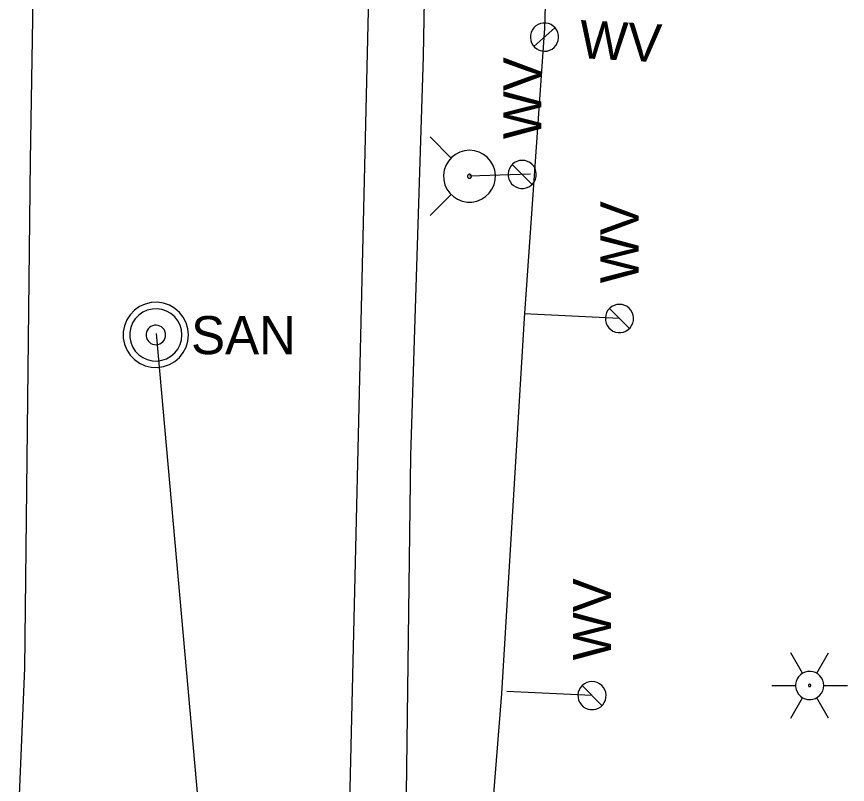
# Model space of a CAD drawing. Extents: x 596028 to 606371, y 330010 to 403088.
# Drawn here: x 605014.5 to 605098.4, y 333402 to 333479.6 of the extents above; entities that cross this region are included whole.
import ezdxf

# ---------------------------------------------------------------- set-up
doc = ezdxf.new("R2010")
doc.units = 0
for name, color, linetype in [('E_LTG', 7, 'Continuous'), ('E_LTG_CID', 7, 'Continuous'), ('E_UTL_G_UG', 7, 'Continuous'), ('E_UTL_SAN_MH', 7, 'Continuous'), ('E_UTL_SAN_UG', 7, 'Continuous'), ('E_UTL_TV_UG', 7, 'Continuous'), ('E_UTL_W', 7, 'Continuous'), ('E_UTL_W_UG', 7, 'Continuous'), ('E_UTL_WHydrant', 7, 'Continuous')]:
    doc.layers.add(name, color=color, linetype=linetype)

msp = doc.modelspace()

# ---------------------------------------------------------------- linework, layer by layer
at = {"layer": 'E_LTG'}
for points in [[(605093.871, 333413.248), (605092.68, 333415.311)], [(605095.299, 333413.248), (605096.49, 333415.311)], [(605096.014, 333412.011), (605095.988, 333412.281), (605095.912, 333412.542), (605095.787, 333412.784), (605095.619, 333412.997), (605095.414, 333413.175), (605095.179, 333413.311), (605094.922, 333413.4), (605094.653, 333413.438), (605094.382, 333413.425), (605094.118, 333413.361), (605093.871, 333413.249), (605093.649, 333413.091), (605093.462, 333412.894), (605093.315, 333412.666), (605093.214, 333412.414), (605093.162, 333412.147), (605093.162, 333411.875), (605093.214, 333411.608), (605093.315, 333411.356), (605093.462, 333411.128), (605093.649, 333410.931), (605093.871, 333410.773), (605094.118, 333410.661), (605094.382, 333410.597), (605094.653, 333410.584), (605094.922, 333410.622), (605095.179, 333410.711), (605095.414, 333410.847), (605095.619, 333411.025), (605095.787, 333411.238), (605095.912, 333411.48), (605095.988, 333411.741), (605096.014, 333412.011)], [(605096.014, 333412.011), (605095.988, 333412.281), (605095.912, 333412.542), (605095.787, 333412.784), (605095.619, 333412.997), (605095.414, 333413.175), (605095.179, 333413.311), (605094.922, 333413.4), (605094.653, 333413.438), (605094.382, 333413.425), (605094.118, 333413.361), (605093.871, 333413.249), (605093.649, 333413.091), (605093.462, 333412.894), (605093.315, 333412.666), (605093.214, 333412.414), (605093.162, 333412.147), (605093.162, 333411.875), (605093.214, 333411.608), (605093.315, 333411.356), (605093.462, 333411.128), (605093.649, 333410.931), (605093.871, 333410.773), (605094.118, 333410.661), (605094.382, 333410.597), (605094.653, 333410.584), (605094.922, 333410.622), (605095.179, 333410.711), (605095.414, 333410.847), (605095.619, 333411.025), (605095.787, 333411.238), (605095.912, 333411.48), (605095.988, 333411.741), (605096.014, 333412.011)], [(605096.014, 333412.011), (605095.988, 333412.281), (605095.912, 333412.542), (605095.787, 333412.784), (605095.619, 333412.997), (605095.414, 333413.175), (605095.179, 333413.311), (605094.922, 333413.4), (605094.653, 333413.438), (605094.382, 333413.425), (605094.118, 333413.361), (605093.871, 333413.249), (605093.649, 333413.091), (605093.462, 333412.894), (605093.315, 333412.666), (605093.214, 333412.414), (605093.162, 333412.147), (605093.162, 333411.875), (605093.214, 333411.608), (605093.315, 333411.356), (605093.462, 333411.128), (605093.649, 333410.931), (605093.871, 333410.773), (605094.118, 333410.661), (605094.382, 333410.597), (605094.653, 333410.584), (605094.922, 333410.622), (605095.179, 333410.711), (605095.414, 333410.847), (605095.619, 333411.025), (605095.787, 333411.238), (605095.912, 333411.48), (605095.988, 333411.741), (605096.014, 333412.011)], [(605090.774, 333412.011), (605093.156, 333412.011)], [(605094.704, 333412.011), (605094.702, 333412.034), (605094.696, 333412.055), (605094.685, 333412.075), (605094.671, 333412.093), (605094.654, 333412.108), (605094.634, 333412.119), (605094.613, 333412.127), (605094.591, 333412.13), (605094.568, 333412.129), (605094.546, 333412.124), (605094.525, 333412.114), (605094.507, 333412.101), (605094.491, 333412.085), (605094.479, 333412.066), (605094.471, 333412.045), (605094.466, 333412.022), (605094.466, 333412), (605094.471, 333411.977), (605094.479, 333411.956), (605094.491, 333411.937), (605094.507, 333411.921), (605094.525, 333411.908), (605094.546, 333411.898), (605094.568, 333411.893), (605094.591, 333411.892), (605094.613, 333411.895), (605094.634, 333411.903), (605094.654, 333411.914), (605094.671, 333411.929), (605094.685, 333411.947), (605094.696, 333411.967), (605094.702, 333411.988), (605094.704, 333412.011)], [(605096.014, 333412.011), (605098.396, 333412.011)], [(605092.68, 333408.711), (605093.871, 333410.774)], [(605096.49, 333408.711), (605095.299, 333410.774)]]:
    msp.add_lwpolyline(points, dxfattribs=at)
at = {"layer": 'E_LTG_CID'}
msp.add_lwpolyline([(605014.47, 333393.693), (605015.31, 333413.753), (605015.88, 333465.083), (605016.33, 333493.733), (605016.6, 333495.893), (605016.64, 333498.093), (605017.72, 333545.183), (605018.86, 333593.183)], dxfattribs=at)
at = {"layer": 'E_UTL_G_UG'}
msp.add_lwpolyline([(605067.35, 332890.684), (605061.21, 332951.974), (605055.05, 333004.594), (605053.86, 333028.214), (605052.5, 333057.994), (605051.57, 333081.364), (605049.66, 333125.994), (605049.796, 333176.368), (605050.046, 333219.558), (605051.358, 333273.679), (605051.838, 333298.929), (605052.965, 333353.42), (605053.54, 333377.391), (605054.311, 333435.254), (605055.561, 333475.584), (605057.163, 333564.515), (605058.439, 333614.996), (605058.65, 333665.553), (605058.495, 333700.449), (605060.436, 333765.473), (605057.131, 333874.763), (605051.05, 333995.082)], dxfattribs=at)
at = {"layer": 'E_UTL_SAN_MH'}
for points in [[(605031.832, 333447.444), (605031.772, 333448.069), (605031.595, 333448.671), (605031.308, 333449.228), (605030.92, 333449.722), (605030.446, 333450.132), (605029.902, 333450.446), (605029.31, 333450.651), (605028.689, 333450.741), (605028.062, 333450.711), (605027.452, 333450.563), (605026.882, 333450.302), (605026.371, 333449.938), (605025.938, 333449.484), (605025.598, 333448.956), (605025.365, 333448.374), (605025.247, 333447.758), (605025.247, 333447.131), (605025.365, 333446.515), (605025.598, 333445.932), (605025.938, 333445.404), (605026.371, 333444.95), (605026.882, 333444.586), (605027.452, 333444.326), (605028.062, 333444.178), (605028.689, 333444.148), (605029.31, 333444.237), (605029.902, 333444.442), (605030.446, 333444.756), (605030.92, 333445.167), (605031.308, 333445.66), (605031.595, 333446.218), (605031.772, 333446.82), (605031.832, 333447.444)], [(605031.172, 333447.444), (605031.124, 333447.944), (605030.983, 333448.425), (605030.753, 333448.872), (605030.442, 333449.266), (605030.063, 333449.595), (605029.628, 333449.846), (605029.154, 333450.01), (605028.657, 333450.081), (605028.156, 333450.057), (605027.668, 333449.939), (605027.212, 333449.731), (605026.803, 333449.439), (605026.456, 333449.076), (605026.185, 333448.654), (605025.999, 333448.188), (605025.904, 333447.695), (605025.904, 333447.193), (605025.999, 333446.7), (605026.185, 333446.235), (605026.456, 333445.812), (605026.803, 333445.449), (605027.212, 333445.158), (605027.668, 333444.949), (605028.156, 333444.831), (605028.657, 333444.807), (605029.154, 333444.879), (605029.628, 333445.043), (605030.063, 333445.294), (605030.442, 333445.622), (605030.753, 333446.017), (605030.983, 333446.463), (605031.124, 333446.945), (605031.172, 333447.444)], [(605029.522, 333447.444), (605029.504, 333447.632), (605029.451, 333447.812), (605029.364, 333447.979), (605029.248, 333448.127), (605029.106, 333448.251), (605028.943, 333448.345), (605028.765, 333448.406), (605028.579, 333448.433), (605028.391, 333448.424), (605028.208, 333448.38), (605028.037, 333448.302), (605027.883, 333448.192), (605027.753, 333448.056), (605027.652, 333447.898), (605027.582, 333447.723), (605027.546, 333447.538), (605027.546, 333447.35), (605027.582, 333447.165), (605027.652, 333446.991), (605027.753, 333446.832), (605027.883, 333446.696), (605028.037, 333446.587), (605028.208, 333446.509), (605028.391, 333446.464), (605028.579, 333446.455), (605028.765, 333446.482), (605028.943, 333446.544), (605029.106, 333446.638), (605029.248, 333446.761), (605029.364, 333446.909), (605029.451, 333447.076), (605029.504, 333447.257), (605029.522, 333447.444)]]:
    msp.add_lwpolyline(points, dxfattribs=at)
at = {"layer": 'E_UTL_SAN_UG'}
msp.add_line((605061.781, 333078.09), (605028.587, 333447.602), dxfattribs=at)
at = {"layer": 'E_UTL_TV_UG'}
msp.add_lwpolyline([(605094.663, 332749.565), (605093.186, 332767.662), (605089.64, 332794.29), (605088.03, 332813.98), (605084.1, 332862.98), (605082.36, 332885.78), (605078.4, 332931.64), (605073.44, 332982.369), (605071.45, 333013.369), (605067.62, 333058.929), (605065.49, 333085.159), (605061.42, 333132.769), (605058.07, 333175.199), (605056.52, 333223.419), (605057.28, 333240.579), (605057.66, 333247.689), (605057.53, 333257.639), (605054.7, 333270.549), (605051.63, 333282.989), (605048.15, 333292.969), (605046.32, 333306.439), (605046.78, 333343.599), (605047.66, 333380.139), (605052.04, 333566.048)], dxfattribs=at)
at = {"layer": 'E_UTL_W'}
for points in [[(605069.218, 333477.468), (605069.207, 333477.739), (605069.145, 333478.003), (605069.034, 333478.25), (605068.878, 333478.472), (605068.683, 333478.66), (605068.456, 333478.808), (605068.205, 333478.91), (605067.939, 333478.963), (605067.668, 333478.965), (605067.401, 333478.915), (605067.149, 333478.816), (605066.92, 333478.671), (605066.723, 333478.485), (605066.564, 333478.265), (605066.45, 333478.019), (605066.384, 333477.756), (605066.37, 333477.485), (605066.407, 333477.217), (605066.494, 333476.96), (605066.628, 333476.725), (605066.804, 333476.519), (605067.016, 333476.35), (605067.257, 333476.224), (605067.516, 333476.146), (605067.786, 333476.119), (605068.056, 333476.143), (605068.316, 333476.218), (605068.558, 333476.34), (605068.772, 333476.507), (605068.951, 333476.71), (605069.088, 333476.944), (605069.178, 333477.2), (605069.218, 333477.468)], [(605066.734, 333476.592), (605068.855, 333478.497)], [(605065.548, 333465.092), (605065.278, 333465.066), (605065.018, 333464.989), (605064.777, 333464.865), (605064.564, 333464.698), (605064.386, 333464.493), (605064.251, 333464.258), (605064.162, 333464.002), (605064.123, 333463.733), (605064.136, 333463.463), (605064.2, 333463.199), (605064.313, 333462.953), (605064.47, 333462.732), (605064.666, 333462.545), (605064.894, 333462.398), (605065.146, 333462.297), (605065.412, 333462.246), (605065.683, 333462.246), (605065.949, 333462.297), (605066.201, 333462.398), (605066.429, 333462.545), (605066.625, 333462.732), (605066.782, 333462.953), (605066.895, 333463.199), (605066.959, 333463.463), (605066.972, 333463.733), (605066.933, 333464.002), (605066.845, 333464.258), (605066.709, 333464.493), (605066.532, 333464.698), (605066.318, 333464.865), (605066.078, 333464.989), (605065.817, 333465.066), (605065.548, 333465.092)], [(605066.556, 333462.657), (605064.54, 333464.674)], [(605075.369, 333450.531), (605075.099, 333450.505), (605074.839, 333450.428), (605074.598, 333450.304), (605074.385, 333450.137), (605074.207, 333449.932), (605074.072, 333449.697), (605073.983, 333449.441), (605073.944, 333449.172), (605073.957, 333448.902), (605074.021, 333448.638), (605074.134, 333448.392), (605074.291, 333448.171), (605074.487, 333447.984), (605074.715, 333447.837), (605074.967, 333447.736), (605075.233, 333447.685), (605075.504, 333447.685), (605075.77, 333447.736), (605076.022, 333447.837), (605076.25, 333447.984), (605076.446, 333448.171), (605076.603, 333448.392), (605076.716, 333448.638), (605076.78, 333448.902), (605076.793, 333449.172), (605076.754, 333449.441), (605076.666, 333449.697), (605076.53, 333449.932), (605076.353, 333450.137), (605076.139, 333450.304), (605075.899, 333450.428), (605075.638, 333450.505), (605075.369, 333450.531)], [(605076.377, 333448.096), (605074.361, 333450.113)], [(605072.596, 333412.413), (605072.327, 333412.387), (605072.066, 333412.31), (605071.826, 333412.186), (605071.612, 333412.019), (605071.435, 333411.814), (605071.299, 333411.579), (605071.211, 333411.323), (605071.172, 333411.055), (605071.185, 333410.784), (605071.249, 333410.52), (605071.362, 333410.274), (605071.519, 333410.053), (605071.715, 333409.866), (605071.943, 333409.719), (605072.195, 333409.619), (605072.461, 333409.567), (605072.732, 333409.567), (605072.998, 333409.619), (605073.25, 333409.719), (605073.478, 333409.866), (605073.674, 333410.053), (605073.831, 333410.274), (605073.944, 333410.52), (605074.008, 333410.784), (605074.021, 333411.055), (605073.982, 333411.323), (605073.894, 333411.579), (605073.758, 333411.814), (605073.58, 333412.019), (605073.367, 333412.186), (605073.126, 333412.31), (605072.866, 333412.387), (605072.596, 333412.413)], [(605073.605, 333409.978), (605071.588, 333411.995)]]:
    msp.add_lwpolyline(points, dxfattribs=at)
at = {"layer": 'E_UTL_W_UG'}
msp.add_line((605066.387, 333463.694), (605060.22, 333463.483), dxfattribs=at)
for points in [[(605067.83, 333478.454), (605067.995, 333484.185), (605055.157, 333503.6), (605063.625, 333862.973)], [(605062.638, 333182.917), (605059.307, 333221.928), (605055.999, 333262.671), (605057.379, 333292.933), (605058.676, 333329.314), (605060.145, 333356.332), (605061.339, 333384.12), (605063.499, 333411.213), (605065.766, 333449.131), (605067.83, 333478.454)], [(605075.369, 333449.104), (605065.738, 333449.571)], [(605072.596, 333410.987), (605063.983, 333411.404)]]:
    msp.add_lwpolyline(points, dxfattribs=at)
at = {"layer": 'E_UTL_WHydrant'}
for points in [[(605058.385, 333465.319), (605056.242, 333467.461)], [(605060.22, 333466.106), (605059.723, 333466.058), (605059.245, 333465.918), (605058.802, 333465.689), (605058.41, 333465.381), (605058.083, 333465.004), (605057.834, 333464.572), (605057.671, 333464.101), (605057.6, 333463.608), (605057.624, 333463.11), (605057.741, 333462.625), (605057.948, 333462.171), (605058.237, 333461.765), (605058.598, 333461.421), (605059.018, 333461.152), (605059.481, 333460.966), (605059.97, 333460.872), (605060.469, 333460.872), (605060.959, 333460.966), (605061.421, 333461.152), (605061.841, 333461.421), (605062.202, 333461.765), (605062.491, 333462.171), (605062.698, 333462.625), (605062.816, 333463.11), (605062.839, 333463.608), (605062.768, 333464.101), (605062.605, 333464.572), (605062.356, 333465.004), (605062.03, 333465.381), (605061.638, 333465.689), (605061.194, 333465.918), (605060.716, 333466.058), (605060.22, 333466.106)], [(605060.22, 333463.683), (605060.182, 333463.68), (605060.145, 333463.669), (605060.111, 333463.652), (605060.081, 333463.628), (605060.056, 333463.599), (605060.037, 333463.566), (605060.025, 333463.53), (605060.019, 333463.492), (605060.021, 333463.454), (605060.03, 333463.417), (605060.046, 333463.383), (605060.068, 333463.352), (605060.096, 333463.325), (605060.128, 333463.305), (605060.163, 333463.29), (605060.201, 333463.283), (605060.239, 333463.283), (605060.276, 333463.29), (605060.312, 333463.305), (605060.344, 333463.325), (605060.371, 333463.352), (605060.393, 333463.383), (605060.409, 333463.417), (605060.418, 333463.454), (605060.42, 333463.492), (605060.415, 333463.53), (605060.402, 333463.566), (605060.383, 333463.599), (605060.358, 333463.628), (605060.328, 333463.652), (605060.294, 333463.669), (605060.258, 333463.68), (605060.22, 333463.683)], [(605058.385, 333461.649), (605056.242, 333459.506)]]:
    msp.add_lwpolyline(points, dxfattribs=at)

# ---------------------------------------------------------------- texts
at = {"layer": 'E_UTL_SAN_MH'}
msp.add_text('SAN', height=3.8491, dxfattribs=at).set_placement((605032.096, 333445.499))
at = {"layer": 'E_UTL_W'}
for rotation, p in [(356.9242, (605071.251, 333475.431)), (90, (605067.473, 333467.23)), (90, (605077.294, 333452.669)), (90, (605074.522, 333414.551))]:
    msp.add_text('WV', height=3.85, rotation=rotation, dxfattribs=at).set_placement(p)

doc.saveas('drawing.dxf')
